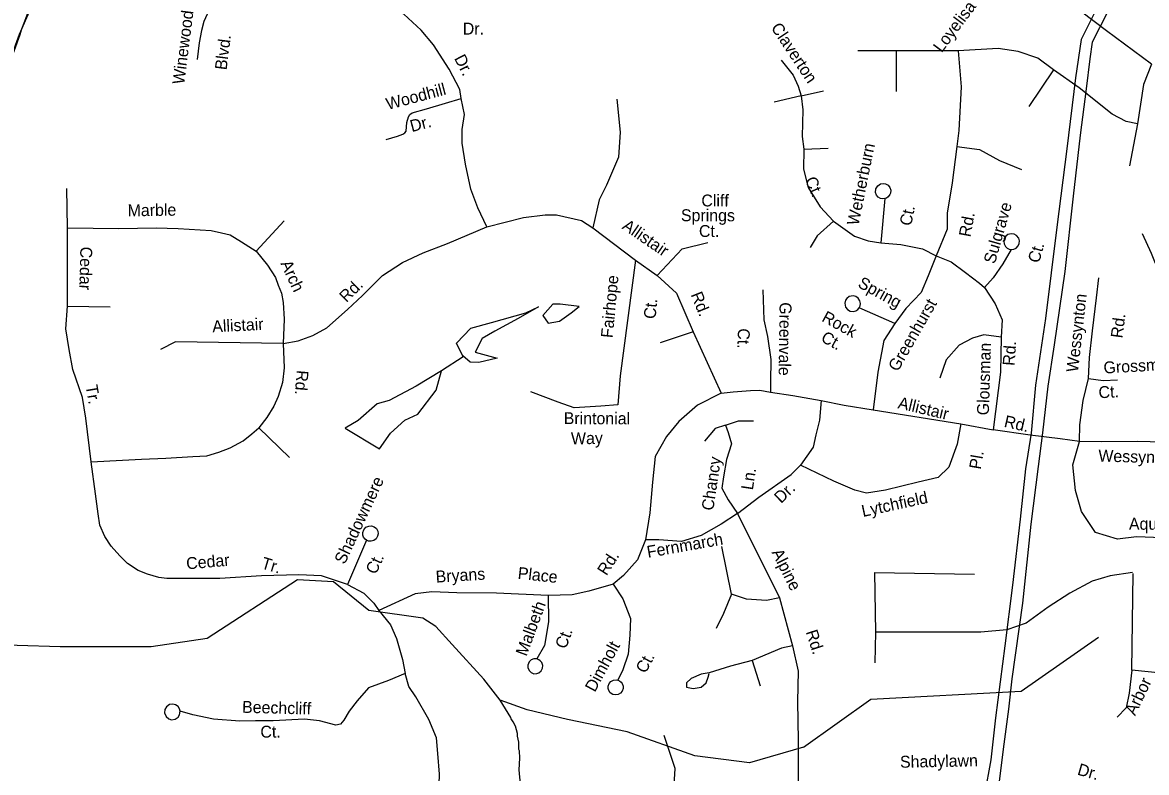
# Model space of a CAD drawing. Extents: x 1551653 to 1702041, y 811336 to 920032.
# Drawn here: x 1600281 to 1606474, y 858251 to 862385 of the extents above; entities that cross this region are included whole.
import ezdxf

# ---------------------------------------------------------------- set-up
doc = ezdxf.new("R2010")
doc.units = 0
for name, color, linetype in [('Old_Level_10', 7, 'Continuous'), ('Old_Level_35', 7, 'Continuous'), ('Old_Level_49', 7, 'Continuous'), ('Old_Level_56', 7, 'Continuous'), ('Old_Level_59', 7, 'Continuous'), ('Old_Level_62', 7, 'Continuous')]:
    doc.layers.add(name, color=color, linetype=linetype)

msp = doc.modelspace()

# ---------------------------------------------------------------- linework, layer by layer
at = {"layer": 'Old_Level_10'}
msp.add_line((1604058.229, 860129.994), (1604058.229, 860129.994), dxfattribs=at)
at = {"layer": 'Old_Level_35'}
for p, q in [((1605094.067, 862228.276), (1604882.855, 862228.276)), ((1605436.032, 862228.276), (1605094.067, 862228.276)), ((1605094.067, 862228.276), (1605094.067, 862003.477)), ((1605962.387, 862124.264), (1605825.017, 861920.59)), ((1604571.141, 861981.124), (1604422.52, 861944.592)), ((1604571.141, 861981.124), (1604693.688, 862007.218)), ((1606424.021, 861825.421), (1606380.438, 861593.911)), ((1604586.786, 861686.259), (1604719.762, 861691.478)), ((1600529.598, 861253.238), (1600524.806, 861468.992)), ((1605032.443, 861413.572), (1605011.32, 861170.945)), ((1600529.598, 860821.729), (1600529.598, 861253.238)), ((1601569.381, 861123.785), (1601722.713, 861291.594)), ((1603423.093, 861252.589), (1603658.016, 861075.15)), ((1603658.016, 861075.15), (1603777.694, 860990.866)), ((1600529.598, 860821.729), (1600764.388, 860816.935)), ((1605086.684, 860724.717), (1604890.496, 860811.327)), ((1603977.157, 860680.348), (1603795.424, 860618.244)), ((1603977.157, 860680.348), (1604129.83, 860341.318)), ((1604968.143, 860250.183), (1605451.197, 860173.071)), ((1601583.756, 860150.496), (1601751.462, 859987.481)), ((1605451.197, 860173.071), (1605629.008, 860140.446)), ((1604219.93, 859679.115), (1604451.987, 859213.007)), ((1602177.158, 859531.293), (1602072.502, 859287.479)), ((1604188.576, 859233.549), (1604133.841, 859497.165)), ((1604974.843, 859354.169), (1604981.005, 859024.267)), ((1604974.843, 859354.169), (1605526.306, 859344.92)), ((1604451.987, 859213.007), (1604523.826, 858949.391)), ((1604981.005, 859024.267), (1604977.924, 858854.69)), ((1604301.528, 858868.371), (1604346, 858728.004))]:
    msp.add_line(p, q, dxfattribs=at)
for points in [[(1606501.131, 862154.231), (1606253.04, 862338.768), (1605905.857, 862603.771)], [(1602697.379, 861964.677), (1602690.188, 862014.651), (1602632.448, 862127.686), (1602544.912, 862261.337), (1602478.518, 862342.328), (1602382.248, 862430.129), (1602313.128, 862475.356), (1602235.684, 862504.742), (1602160.152, 862520.083), (1601996.206, 862517.206), (1601816.456, 862514.45), (1601626.584, 862515.9), (1601446.916, 862527.15), (1601397.145, 862529.962), (1601373.061, 862526.448), (1601343.051, 862507.045), (1601318.159, 862473.531), (1601280.65, 862390.244), (1601267.635, 862340.481), (1601254.452, 862272.712), (1601242.789, 862181.098)], [(1605436.032, 862228.276), (1605452.794, 862030.318), (1605439.384, 861788.743), (1605429.327, 861701.508)], [(1605962.387, 862124.264), (1605875.221, 862188.013), (1605767.937, 862224.921), (1605657.303, 862241.696), (1605436.032, 862228.276)], [(1604461.631, 862176.832), (1604526.815, 862093.33), (1604555.496, 862033.313), (1604571.141, 861981.124)], [(1606424.021, 861825.421), (1606361.346, 861839.072), (1606284.236, 861879.334), (1606103.197, 862023.608), (1605962.387, 862124.264)], [(1606501.131, 862154.231), (1606457.547, 862043.509), (1606424.021, 861825.421)], [(1604571.141, 861981.124), (1604581.571, 861902.842), (1604576.356, 861756.714), (1604586.786, 861686.259)], [(1602285.608, 861740.301), (1602347.783, 861757.05), (1602376.031, 861768.684), (1602387.376, 861775.459), (1602394.401, 861786.322), (1602399.171, 861834.051), (1602407.78, 861863.894), (1602414.46, 861877.565), (1602428.065, 861887.296), (1602506.53, 861908.116), (1602611.037, 861940.216), (1602697.379, 861964.677)], [(1602839.162, 861258.033), (1602790.233, 861363.258), (1602752.094, 861465.889), (1602722.687, 861604.363), (1602702.792, 861718.628), (1602704.134, 861794.645), (1602715.637, 861878.257), (1602697.379, 861964.677)], [(1603556.068, 861962.346), (1603573.799, 861780.471), (1603564.933, 861642.956), (1603498.445, 861487.696), (1603458.553, 861407.849), (1603423.093, 861252.589)], [(1604586.786, 861686.259), (1604584.178, 861576.663), (1604610.252, 861474.896), (1604675.436, 861367.909), (1604749.079, 861288.761)], [(1605429.327, 861701.508), (1605402.591, 861501.189), (1605375.771, 861333.429), (1605375.771, 861246.193), (1605315.424, 861098.564)], [(1605429.327, 861701.508), (1605553.372, 861684.731), (1605664.007, 861624.338), (1605784.701, 861574.01)], [(1605032.443, 861413.572), (1605020.813, 861412.407), (1605007.86, 861415.071), (1604995.987, 861421.718), (1604987.201, 861432.503), (1604980.504, 861447.647), (1604983.123, 861468.205), (1604993.27, 861485.009), (1605009.271, 861494.487), (1605023.326, 861496.804), (1605036.298, 861495.14), (1605050.741, 861487.043), (1605060.891, 861474.432), (1605065.403, 861460.13), (1605064.49, 861444.74), (1605060.911, 861436.01), (1605051.659, 861423.789), (1605041.508, 861416.59), (1605032.443, 861413.572)], [(1602839.162, 861258.033), (1603041.897, 861310.257), (1603161.575, 861323.565), (1603223.63, 861323.565), (1603361.038, 861292.513), (1603423.093, 861252.589)], [(1600529.598, 861253.238), (1600812.303, 861248.444), (1601018.344, 861253.238), (1601138.134, 861248.444), (1601320.216, 861238.855), (1601377.716, 861224.471), (1601425.632, 861214.882), (1601487.923, 861176.525), (1601569.381, 861123.785)], [(1601717.922, 860615.565), (1601799.379, 860629.948), (1601880.836, 860658.716), (1601957.503, 860701.867), (1602072.502, 860802.551), (1602153.959, 860879.265), (1602264.167, 860989.538), (1602374.374, 861061.457), (1602489.373, 861114.196), (1602623.539, 861166.936), (1602839.162, 861258.033)], [(1604749.079, 861288.761), (1604660.428, 861207.869), (1604621.317, 861145.243)], [(1604749.079, 861288.761), (1604865.307, 861207.478), (1604940.921, 861181.383), (1605011.32, 861170.945)], [(1603777.694, 860990.866), (1603915.101, 861137.254), (1604056.942, 861172.742)], [(1605011.32, 861170.945), (1605120.831, 861160.508), (1605240.77, 861137.023), (1605315.424, 861098.564)], [(1605728.098, 861134.066), (1605742.53, 861135.175), (1605755.66, 861141.313), (1605766.497, 861152.697), (1605772.57, 861165.982), (1605773.675, 861180.968), (1605769.971, 861195.653), (1605758.262, 861210.299), (1605744.811, 861217.976), (1605727.849, 861220.319), (1605710.943, 861215.66), (1605698.544, 861206.106), (1605690.687, 861193.659), (1605687.403, 861179.718), (1605689.089, 861164.276), (1605696.802, 861149.912), (1605706.034, 861141.32), (1605717.517, 861135.283), (1605728.098, 861134.066)], [(1606688.582, 860626.389), (1606660.239, 860718.817), (1606597.191, 860875.982), (1606543.818, 861006.94), (1606501.719, 861111.651), (1606451.699, 861220.525)], [(1601569.381, 861123.785), (1601631.672, 861047.073), (1601674.797, 860979.949), (1601689.172, 860936.799), (1601708.338, 860893.648), (1601717.922, 860840.908), (1601722.713, 860749.812), (1601717.922, 860615.565)], [(1605728.098, 861134.066), (1605682.351, 861053.925), (1605629.008, 860976.813), (1605581.592, 860923.428)], [(1603658.016, 861075.15), (1603573.799, 860436.369), (1603560.501, 860276.674)], [(1605315.424, 861098.564), (1605270.422, 860988.676), (1605231.896, 860896.735), (1605148.918, 860807.761), (1605086.684, 860724.717)], [(1605315.424, 861098.564), (1605397.854, 861065.788), (1605477.868, 861006.472), (1605554.919, 860947.155), (1605581.592, 860923.428)], [(1603777.694, 860990.866), (1603884.075, 860893.275), (1603977.157, 860680.348)], [(1605581.592, 860923.428), (1605640.862, 860834.453), (1605679.388, 860745.477), (1605673.461, 860650.571)], [(1606155.358, 860422.289), (1606159.505, 860538.069), (1606176.112, 860685.815), (1606199.603, 860867.242), (1606211.434, 860977.061)], [(1604360.579, 860910.394), (1604365.794, 860746), (1604386.652, 860654.67), (1604404.904, 860526.809), (1604402.297, 860404.166), (1604403.351, 860347.907)], [(1604883.53, 860803.463), (1604890.496, 860811.327), (1604896.339, 860823.213), (1604897.585, 860835.395), (1604894.308, 860851.271), (1604885.374, 860864.66), (1604872.349, 860873.728), (1604857.625, 860877.829), (1604836.529, 860873.656), (1604823.721, 860863.709), (1604816.323, 860854.053), (1604811.582, 860837.341), (1604815.555, 860816.248), (1604826.076, 860802.226), (1604841.103, 860793.318), (1604858.881, 860791.757), (1604872.369, 860795.684), (1604883.53, 860803.463)], [(1600658.972, 859963.509), (1600630.222, 860203.235), (1600611.055, 860318.304), (1600558.347, 860471.729), (1600539.181, 860582.003), (1600520.015, 860697.072), (1600529.598, 860821.729)], [(1605086.684, 860724.717), (1605027.413, 860632.776), (1604994.815, 860457.792), (1604968.143, 860250.183)], [(1601717.922, 860615.565), (1601123.759, 860625.154), (1601042.302, 860582.003)], [(1601717.922, 860615.565), (1601722.713, 860481.318), (1601713.13, 860399.811), (1601689.172, 860323.099), (1601665.213, 860270.358), (1601626.88, 860208.03), (1601583.756, 860150.496)], [(1605673.461, 860650.571), (1605578.628, 860662.434), (1605516.394, 860644.639), (1605442.306, 860606.084), (1605371.181, 860526.006), (1605335.619, 860425.167)], [(1605673.461, 860650.571), (1605670.497, 860457.792), (1605629.008, 860140.446)], [(1606105.095, 860075.314), (1606106.762, 860167.332), (1606125.079, 860300.836), (1606155.358, 860422.289)], [(1606155.358, 860422.289), (1606234.967, 860410.868), (1606315.102, 860415.445)], [(1603560.501, 860276.674), (1603466.806, 860269.469), (1603320.533, 860260.597), (1603231.883, 860291.649), (1603081.178, 860349.317)], [(1604129.83, 860341.318), (1604000.629, 860275.249), (1603896.906, 860186.274), (1603828.745, 860103.23), (1603766.512, 859993.495), (1603751.694, 859851.134), (1603736.876, 859682.081), (1603713.168, 859533.79)], [(1604129.83, 860341.318), (1604196.005, 860348.181), (1604292.025, 860356.439), (1604343.848, 860357.782), (1604403.351, 860347.907)], [(1604403.351, 860347.907), (1604526.178, 860328.273), (1604682.239, 860301.941)], [(1604682.239, 860301.941), (1604673.349, 860192.206), (1604652.604, 860112.128), (1604637.786, 860043.914), (1604567.839, 859945.596)], [(1604682.239, 860301.941), (1604808.047, 860274.93), (1604968.143, 860250.183)], [(1604154.733, 860165.513), (1604225.857, 860189.24), (1604308.836, 860189.24)], [(1600658.972, 859963.509), (1600831.47, 859973.098), (1600936.886, 859977.892), (1601071.052, 859982.687), (1601219.592, 859992.276), (1601296.258, 859997.07), (1601363.341, 860016.248), (1601425.632, 860040.221), (1601497.506, 860078.577), (1601545.423, 860116.933), (1601583.756, 860150.496)], [(1604154.733, 860165.513), (1604098.425, 860147.718), (1604039.155, 860076.538)], [(1604154.733, 860165.513), (1604169.55, 860123.991), (1604187.331, 860061.709), (1604160.659, 859975.699), (1604142.878, 859880.793), (1604133.988, 859818.51), (1604169.55, 859753.261), (1604219.93, 859679.115)], [(1605451.197, 860173.071), (1605430.224, 860061.263), (1605385.771, 859933.733), (1605326.5, 859877.382), (1605216.85, 859850.689), (1605036.075, 859806.202), (1604932.352, 859791.372), (1604867.155, 859806.202), (1604751.578, 859856.621), (1604567.839, 859945.596)], [(1606105.095, 860075.314), (1605999.448, 860090.027), (1605833.491, 860110.788), (1605629.008, 860140.446)], [(1607207.459, 859528.285), (1606942.51, 859534.451), (1606560.492, 859543.701), (1606418.776, 859549.867), (1606314.029, 859537.534), (1606193.878, 859574.533), (1606116.858, 859688.612), (1606082.969, 859805.773), (1606067.565, 859947.601), (1606105.095, 860075.314)], [(1606792.21, 860072.778), (1606628.264, 860069.901), (1606426.673, 860075.593), (1606224.918, 860073.284), (1606105.095, 860075.314)], [(1602072.502, 859287.479), (1601928.753, 859335.424), (1601804.171, 859340.219), (1601598.131, 859335.424), (1601368.132, 859321.041), (1601224.383, 859321.041), (1601075.843, 859321.041), (1601032.719, 859325.835), (1600970.427, 859345.013), (1600917.72, 859364.191), (1600860.22, 859402.548), (1600817.095, 859445.699), (1600769.179, 859498.439), (1600735.638, 859551.178), (1600706.888, 859613.508), (1600697.304, 859675.836), (1600682.929, 859786.111), (1600658.972, 859963.509)], [(1604219.93, 859679.115), (1604338.471, 859768.091), (1604516.282, 859892.656), (1604567.839, 859945.596)], [(1604219.93, 859679.115), (1604131.025, 859619.799), (1604021.374, 859557.516), (1603911.724, 859524.892), (1603787.256, 859533.79), (1603722.059, 859533.79), (1603713.168, 859533.79)], [(1602177.158, 859531.293), (1602168.483, 859537.671), (1602160.875, 859547.232), (1602156.718, 859559.325), (1602156.016, 859574.144), (1602161.315, 859588.645), (1602173.001, 859602.418), (1602188.552, 859609.505), (1602203.782, 859610.598), (1602219.287, 859605.479), (1602231.288, 859595.43), (1602239.198, 859580.863), (1602240.888, 859565.621), (1602237.627, 859552.678), (1602229.346, 859539.039), (1602216.548, 859529.692), (1602202.453, 859525.378), (1602187.066, 859526.49), (1602177.158, 859531.293)], [(1603713.168, 859533.79), (1603669.182, 859422.642), (1603592.13, 859336.632), (1603535.823, 859289.179)], [(1606397.148, 859354.238), (1606273.916, 859335.738), (1606175.331, 859304.907), (1606052.098, 859240.159), (1605931.948, 859163.08), (1605811.797, 859073.666), (1605703.969, 859036.668), (1605562.253, 859024.335), (1604981.005, 859024.267)], [(1606877.751, 858765.346), (1606394.067, 858814.677), (1606400.228, 859348.072)], [(1602072.502, 859287.479), (1602161.498, 859238.64), (1602217.805, 859185.255), (1602243.728, 859143.853)], [(1603535.823, 859289.179), (1603402.465, 859250.624), (1603310.596, 859229.863), (1603177.237, 859226.897)], [(1603535.823, 859289.179), (1603589.166, 859209.101), (1603630.656, 859099.366), (1603627.692, 859007.425), (1603618.801, 858903.621), (1603589.166, 858817.611), (1603561.507, 858760.087)], [(1603177.237, 859226.897), (1602892.739, 859238.76), (1602673.439, 859241.726), (1602537.117, 859247.658), (1602445.248, 859235.794), (1602243.728, 859143.853)], [(1603177.237, 859226.897), (1603180.2, 859081.571), (1603156.492, 858951.074), (1603115.003, 858876.928)], [(1604188.576, 859233.549), (1604144.104, 859127.417), (1604103.053, 859045.251)], [(1604451.987, 859213.007), (1604380.147, 859199.313), (1604270.678, 859206.16), (1604188.576, 859233.549)], [(1602243.728, 859143.853), (1602309.3, 859064.056), (1602341.898, 858989.91), (1602374.498, 858874.242), (1602389.315, 858797.131)], [(1604523.826, 858949.391), (1604462.312, 858936.843), (1604301.528, 858868.371)], [(1604523.826, 858949.391), (1604554.676, 858810.17), (1604551.255, 858642.415), (1604554.676, 858426.728), (1604554.676, 858211.042), (1604558.097, 858005.626), (1604561.397, 857430.494), (1604568.239, 857026.509), (1604564.642, 856637.197)], [(1603133.018, 858867.358), (1603126.319, 858872.495), (1603115.003, 858876.928), (1603097.989, 858876.672), (1603084.068, 858871.153), (1603072.641, 858860.179), (1603066.096, 858843.302), (1603066.014, 858829.493), (1603072.303, 858813.959), (1603083.08, 858802.735), (1603099.347, 858795.599), (1603114.977, 858796.685), (1603126.863, 858800.645), (1603138.884, 858811.206), (1603146.204, 858826.869), (1603147.306, 858841.652), (1603142.608, 858856.757), (1603133.018, 858867.358)], [(1604301.528, 858868.371), (1604181.796, 858837.559), (1604065.485, 858799.9)], [(1602389.315, 858797.131), (1602297.446, 858758.574), (1602187.796, 858717.053), (1602125.562, 858645.873), (1602081.109, 858589.522), (1602051.474, 858539.103), (1602033.693, 858518.342), (1602007.021, 858512.41), (1601918.116, 858536.137), (1601835.137, 858545.035), (1601663.252, 858536.137), (1601565.456, 858536.137), (1601478.251, 858533.402), (1601333.039, 858545.265), (1601220.425, 858568.991), (1601149.301, 858589.752)], [(1602573.306, 857409.514), (1602570.301, 857954.372), (1602579.192, 858242.058), (1602570.301, 858356.441), (1602561.411, 858442.45), (1602519.921, 858543.288), (1602448.797, 858667.853), (1602410.271, 858724.205), (1602389.315, 858797.131)], [(1603571.018, 858755.494), (1603579.299, 858749.323), (1603585.333, 858740.993), (1603590.657, 858727.279), (1603590.595, 858714.274), (1603585.693, 858699.563), (1603576.464, 858688.546), (1603562.298, 858680.629), (1603547.856, 858678.92), (1603533.692, 858681.21), (1603519.673, 858690.498), (1603511.707, 858702.266), (1603507.961, 858714.75), (1603508.02, 858727.555), (1603513.512, 858741.853), (1603522.741, 858752.87), (1603537.301, 858760.379), (1603551.943, 858762.082), (1603561.507, 858760.087), (1603571.018, 858755.494)], [(1604065.485, 858799.9), (1604021.012, 858793.052), (1603966.278, 858769.088), (1603938.911, 858745.122), (1603938.911, 858721.157), (1603976.541, 858714.31), (1604021.012, 858721.157), (1604048.38, 858745.122), (1604058.643, 858775.935), (1604065.485, 858796.476)], [(1606394.067, 858814.677), (1606378.128, 858687.839), (1606362.724, 858607.675), (1606313.432, 858555.261)], [(1601145.554, 858602.236), (1601138.395, 858614.388), (1601124.78, 858623.87), (1601109.652, 858627.78), (1601091.191, 858625.353), (1601075.147, 858613.67), (1601066.237, 858598.643), (1601064.242, 858579.273), (1601072.044, 858559.303), (1601087.004, 858547.193), (1601102.91, 858542.069), (1601122.582, 858545.071), (1601138.612, 858555.953), (1601146.893, 858569.592), (1601149.301, 858589.752), (1601145.554, 858602.236)], [(1603885.616, 857878.996), (1603869.168, 858153.342), (1603877.391, 858274.055), (1603817.082, 858455.123)]]:
    msp.add_lwpolyline(points, dxfattribs=at)
at = {"layer": 'Old_Level_49'}
msp.add_lwpolyline([(1596563.343, 855778.844), (1596576.433, 855813.76), (1596572.07, 856055.991), (1596814.245, 856049.444), (1597979.414, 856031.789), (1597727.569, 856262.463), (1597570.482, 856677.092), (1597443.94, 856803.663), (1597444.229, 857011.575), (1597531.499, 857159.968), (1598242.754, 857936.853), (1598535.111, 858447.503), (1599815.088, 861360.991), (1600168.801, 862056.715), (1600263.847, 862320.628), (1600325.74, 862458.701), (1600416.657, 862899.32), (1600427.628, 863142.006), (1600461.149, 863382.156), (1600506.285, 863689.973), (1600797.62, 864096.293), (1601219.912, 864681.148), (1601451.824, 865139.566)], dxfattribs=at)
at = {"layer": 'Old_Level_56'}
for points in [[(1606554.852, 863089.482), (1606384.501, 862810.378), (1606283.914, 862636.123), (1606188.921, 862441.74), (1606114.626, 862290.963), (1606083.324, 862079.677), (1606035.168, 861688.635), (1605980.161, 861255.709), (1605918.337, 860753.082), (1605862.468, 860386.21), (1605838.272, 860120.751), (1605807.291, 859925.269), (1605778.853, 859647.891), (1605735.024, 859282.777), (1605693.849, 858949.624), (1605641.576, 858552.863), (1605615.864, 858321.253), (1605580.969, 858130.056)], [(1606651.446, 863135.948), (1606466.519, 862809.115), (1606341.076, 862593.338), (1606256.657, 862436.763), (1606174.357, 862276.143), (1606162.887, 862184.323), (1606142.123, 862018.851), (1606108.124, 861763.398), (1606070.906, 861428.166), (1606024.229, 861011.277), (1605966.031, 860608.433), (1605930.398, 860381.029), (1605900.365, 860123.694), (1605877.392, 859938.254), (1605836.3, 859619.111), (1605791.451, 859183.974), (1605732.77, 858767.131), (1605714.161, 858599.615), (1605684.696, 858380.091), (1605641.359, 858039.18)]]:
    msp.add_lwpolyline(points, dxfattribs=at)
at = {"layer": 'Old_Level_59'}
for points in [[(1598638.638, 858913.555), (1598664.68, 858995.115), (1599884.637, 861724.614), (1600172.633, 862053.62), (1600267.674, 862317.522), (1600276.013, 862344.285), (1600311.077, 862435.43)], [(1604584.327, 858390.577), (1604287.216, 858305.162), (1603985.141, 858343.025), (1603612.171, 858475.891), (1603283.452, 858542.325), (1603061.611, 858597.365), (1602912.641, 858649.653), (1602822.623, 858766.328), (1602649.106, 858955.819), (1602559.19, 859056.141), (1602486.94, 859102.264), (1602189.828, 859143.39), (1601995.648, 859301.77), (1601795.62, 859312.381), (1601299.454, 858990.532), (1600990.44, 858944.292), (1600488.839, 858942.955), (1600013.318, 858958.766), (1599039.804, 858996.727), (1598638.638, 858913.555)], [(1604584.327, 858390.577), (1604956.052, 858655.518), (1605784.171, 858699.808), (1606209.674, 858996.345)]]:
    msp.add_lwpolyline(points, dxfattribs=at)
at = {"layer": 'Old_Level_62'}
msp.add_line((1602709.644, 860541.395), (1602589.534, 860465.471), dxfattribs=at)
for points in [[(1602709.644, 860541.395), (1602671.714, 860617.319), (1602750.733, 860699.57), (1602864.52, 860731.206), (1603054.166, 860784.985), (1603123.703, 860816.62), (1603013.076, 860753.35), (1602883.485, 860683.752), (1602813.949, 860642.627), (1602776.019, 860566.703), (1602896.128, 860535.068), (1602794.984, 860509.76), (1602747.573, 860512.923), (1602706.483, 860547.722)], [(1603202.722, 860832.437), (1603148.989, 860769.167), (1603177.436, 860728.042), (1603240.651, 860737.532), (1603303.867, 860784.985), (1603348.117, 860819.783), (1603243.812, 860832.437), (1603202.722, 860832.437)], [(1602589.534, 860465.471), (1602450.461, 860380.056), (1602301.905, 860300.969), (1602235.529, 860281.988), (1602131.224, 860190.247), (1602058.526, 860149.121), (1602248.172, 860035.235), (1602308.226, 860120.65), (1602387.246, 860193.411), (1602459.944, 860225.045), (1602561.088, 860357.912), (1602589.534, 860465.471)], [(1603044.695, 857966.779), (1603034.442, 858010.352), (1603023.369, 858082.479), (1603022.549, 858170.498), (1603024.805, 858186.44), (1603017.935, 858266.513), (1603020.806, 858330.489), (1603019.371, 858370.475), (1603015.475, 858378.523), (1603015.987, 858418.508), (1603008.4, 858450.599), (1603008.605, 858466.593), (1602997.225, 858506.783), (1602985.537, 858530.928), (1602973.747, 858547.076), (1602971.901, 858555.124), (1602912.641, 858649.653)]]:
    msp.add_lwpolyline(points, dxfattribs=at)

# ---------------------------------------------------------------- texts
at = {"layer": 'Old_Level_10'}
for s, rotation, p in [('Loyelisa', 53.1508611, (1605345.715, 862214.314)), ('Winewood', 82.7447139, (1601171.916, 862040.844)), ('Claverton', 303.5465944, (1604402.455, 862356.103)), ('Blvd.', 82.7447139, (1601405.421, 862119.839)), ('Dr.', 297.0584833, (1602657.851, 862187.435)), ('Woodhill', 14.8607167, (1602294.475, 861902.022)), ('Dr.', 14.8607167, (1602426.236, 861780.092)), ('Wetherburn', 78.5459833, (1604887.154, 861262.658)), ('Ct.', 293.8206417, (1604591.101, 861517.596)), ('Cliff', 359.8562278, (1604021.572, 861370.698)), ('Marble', 0.8642222, (1600860.808, 861315.882)), ('Springs', 359.8562278, (1603909.011, 861289.462)), ('Ct.', 78.5459833, (1605177.243, 861260.139)), ('Sulgrave', 74.0866361, (1605638.568, 861050.334)), ('Rd.', 79.5319389, (1605504.044, 861198.902)), ('Allistair', 325.5680528, (1603580.492, 861250.714)), ('Ct.', 359.8562278, (1604008.248, 861202.449)), ('Cedar', 268.6068056, (1600600.198, 861149.603)), ('Ct.', 74.0866361, (1605881.825, 861054.826)), ('Arch', 294.9888222, (1601701.239, 861056.18)), ('Fairhope', 84.586225, (1603532.769, 860643.695)), ('Rd.', 44.3498583, (1602065.554, 860837.777)), ('Spring', 331.2436222, (1604878.611, 860929.446)), ('Rd.', 292.0361556, (1603961.977, 860884.85)), ('Greenhurst', 60.2189611, (1605103.706, 860456.007)), ('Wessynton', 83.5865056, (1606096.702, 860454.68)), ('Ct.', 84.586225, (1603768.822, 860748.426)), ('Greenvale', 269.238325, (1604452.914, 860842.884)), ('Allistair', 2.8805778, (1601328.333, 860676.605)), ('Rock', 331.2436222, (1604679.983, 860740.858)), ('Rd.', 82.6225056, (1606341.589, 860641.912)), ('Ct.', 268.0573639, (1604223.573, 860699.952)), ('Ct.', 331.2436222, (1604675.263, 860630.026)), ('Glousman', 88.2265417, (1605605.359, 860218.811)), ('Rd.', 85.812575, (1605746.843, 860490.824)), ('Grossman', 3.2688167, (1606239.284, 860449.431)), ('Rd.', 265.3692056, (1601792.169, 860470.108)), ('Tr.', 279.5271167, (1600628.972, 860382.371)), ('Ct.', 3.2688167, (1606211.647, 860312.98)), ('Allistair', 346.619975, (1605100.574, 860259.307)), ('Brintonial', 359.7474278, (1603263.205, 860171.206)), ('Rd.', 347.1538528, (1605685.483, 860156.935)), ('Way', 0.9148028, (1603303.754, 860059.326)), ('Chancy', 81.5292389, (1604087.02, 859691.622)), ('Pl.', 80.30655, (1605560.925, 859918.423)), ('Wessynton', 358.3825889, (1606208.228, 859965.026)), ('Shadowmere', 65.0244694, (1602056.26, 859394.305)), ('Ln.', 81.5292389, (1604305.336, 859804.915)), ('Dr.', 43.9880611, (1604460.847, 859730.542)), ('Lytchfield', 12.2052194, (1604911.806, 859659.062)), ('Aquadale', 0.0294389, (1606377.483, 859589.033)), ('Fernmarch', 10.0410056, (1603727.47, 859433.732)), ('Cedar', 4.9987361, (1601186.143, 859370.115)), ('Tr.', 343.2722472, (1601592.14, 859377.557)), ('Ct.', 65.0244694, (1602228.099, 859338.427)), ('Rd.', 57.3198306, (1603498.748, 859332.106)), ('Alpine', 296.5578111, (1604407.004, 859464.43)), ('Place', 353.772325, (1603007.659, 859319.024)), ('Bryans', 3.5552306, (1602559.593, 859297.347)), ('Malbeth', 69.6749583, (1603057.707, 858887.823)), ('Ct.', 69.6749583, (1603275.087, 858928.007)), ('Rd.', 287.7931556, (1604596.248, 859026.125)), ('Dimholt', 61.6822583, (1603434.678, 858689.954)), ('Ct.', 61.6822583, (1603713.707, 858792.948)), ('Arbor', 64.3647528, (1606411.552, 858560.761)), ('Beechcliff', 358.5133778, (1601490.401, 858580.444)), ('Ct.', 0.5426694, (1601592.301, 858442.843)), ('Shadylawn', 1.1110556, (1605116.682, 858277.153)), ('Dr.', 344.0246583, (1606089.144, 858240.019))]:
    msp.add_text(s, height=65.6167, rotation=rotation, dxfattribs=at).set_placement(p)
msp.add_text('Dr.', height=65.6167, dxfattribs=at).set_placement((1602707.123, 862317.64))

doc.saveas('drawing.dxf')
